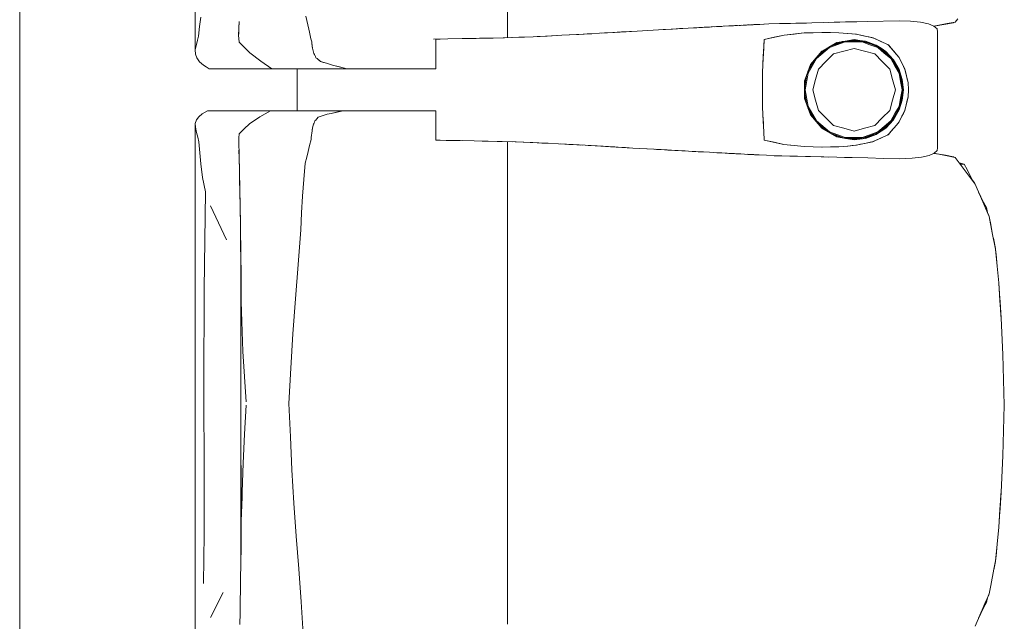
# Model space of a CAD drawing. Header units: millimetres. Extents: x -261 to 187, y -214 to 106.
# Tile 1047 of 1056: x -195.961 to -195.022, y 11.635 to 12.209. Entities that reach past the tile are written whole.
import ezdxf

# ---------------------------------------------------------------- set-up
doc = ezdxf.new("R2010")
doc.units = ezdxf.units.MM
doc.header["$LTSCALE"] = 0.005
doc.header["$MEASUREMENT"] = 0
doc.layers.add('IFC-Elemento de mobília-Contorno', color=9, linetype='Continuous', lineweight=5)
doc.layers.add('IFC-Laje-Contorno', color=9, linetype='Continuous', lineweight=5)

msp = doc.modelspace()

# ---------------------------------------------------------------- linework, layer by layer
at = {"layer": 'IFC-Elemento de mobília-Contorno', "lineweight": 5}
for p, q in [((-195.79342, 12.34766), (-195.79334, 12.18003)), ((-195.49556, 12.19164), (-195.49555, 12.23372)), ((-195.78918, 12.20208), (-195.78815, 12.21118)), ((-195.68781, 12.21204), (-195.68514, 12.19971)), ((-195.06835, 12.20649), (-195.06599, 12.20966)), ((-195.79021, 12.19298), (-195.78918, 12.20208)), ((-195.75192, 12.19397), (-195.75169, 12.20045)), ((-195.7519, 12.1952), (-195.75161, 12.2032)), ((-195.75169, 12.20045), (-195.75147, 12.20693)), ((-195.75161, 12.2032), (-195.75155, 12.2048)), ((-195.34481, 12.19941), (-195.32818, 12.20034)), ((-195.33816, 12.19978), (-195.32818, 12.20034)), ((-195.33816, 12.19978), (-195.3315, 12.20016)), ((-195.3315, 12.20016), (-195.32818, 12.20034)), ((-195.32818, 12.20034), (-195.3182, 12.2009)), ((-195.3182, 12.2009), (-195.31481, 12.20108)), ((-195.3159, 12.20102), (-195.31296, 12.20119)), ((-195.31481, 12.20108), (-195.31142, 12.20127)), ((-195.31296, 12.20119), (-195.30953, 12.20137)), ((-195.31296, 12.20119), (-195.31086, 12.2013)), ((-195.31142, 12.20127), (-195.29449, 12.20219)), ((-195.31142, 12.20127), (-195.30634, 12.20154)), ((-195.31142, 12.20127), (-195.30804, 12.20145)), ((-195.31142, 12.20127), (-195.31075, 12.2013)), ((-195.31089, 12.2013), (-195.31078, 12.2013)), ((-195.30804, 12.20145), (-195.30634, 12.20154)), ((-195.30804, 12.20145), (-195.30674, 12.20152)), ((-195.30674, 12.20152), (-195.30467, 12.20163)), ((-195.30634, 12.20154), (-195.29449, 12.20219)), ((-195.30634, 12.20154), (-195.30296, 12.20173)), ((-195.30467, 12.20163), (-195.30296, 12.20173)), ((-195.30465, 12.20163), (-195.30296, 12.20173)), ((-195.30307, 12.20172), (-195.30127, 12.20182)), ((-195.30127, 12.20182), (-195.29449, 12.20219)), ((-195.30052, 12.20186), (-195.30038, 12.20186)), ((-195.29788, 12.202), (-195.29449, 12.20219)), ((-195.29788, 12.202), (-195.29619, 12.20209)), ((-195.29619, 12.20209), (-195.2928, 12.20228)), ((-195.29449, 12.20219), (-195.2928, 12.20228)), ((-195.2928, 12.20228), (-195.29111, 12.20237)), ((-195.29111, 12.20237), (-195.28974, 12.20244)), ((-195.28974, 12.20244), (-195.28288, 12.20281)), ((-195.28837, 12.20251), (-195.28288, 12.20281)), ((-195.28837, 12.20251), (-195.28425, 12.20273)), ((-195.28425, 12.20273), (-195.28288, 12.20281)), ((-195.28393, 12.20275), (-195.2829, 12.20281)), ((-195.28288, 12.20281), (-195.27466, 12.20324)), ((-195.28288, 12.20281), (-195.28014, 12.20295)), ((-195.28288, 12.20281), (-195.28151, 12.20288)), ((-195.28151, 12.20288), (-195.28014, 12.20295)), ((-195.28134, 12.20289), (-195.27978, 12.20297)), ((-195.28014, 12.20295), (-195.27877, 12.20302)), ((-195.27978, 12.20297), (-195.27772, 12.20308)), ((-195.27978, 12.20297), (-195.27875, 12.20303)), ((-195.27877, 12.20302), (-195.27601, 12.20317)), ((-195.27877, 12.20302), (-195.2774, 12.2031)), ((-195.27875, 12.20303), (-195.27772, 12.20308)), ((-195.27772, 12.20308), (-195.27601, 12.20317)), ((-195.27772, 12.20308), (-195.27603, 12.20317)), ((-195.27772, 12.20308), (-195.27701, 12.20312)), ((-195.2774, 12.2031), (-195.27601, 12.20317)), ((-195.27466, 12.20324), (-195.26917, 12.20353)), ((-195.27466, 12.20324), (-195.27191, 12.20338)), ((-195.27466, 12.20324), (-195.27328, 12.20332)), ((-195.27328, 12.20332), (-195.27191, 12.20338)), ((-195.27054, 12.20346), (-195.26917, 12.20353)), ((-195.27054, 12.20346), (-195.26986, 12.2035)), ((-195.26986, 12.2035), (-195.26917, 12.20353)), ((-195.26917, 12.20353), (-195.26827, 12.20358)), ((-195.26827, 12.20358), (-195.26737, 12.20362)), ((-195.26737, 12.20362), (-195.26377, 12.20381)), ((-195.26647, 12.20367), (-195.26557, 12.20372)), ((-195.26557, 12.20372), (-195.26467, 12.20376)), ((-195.26377, 12.20381), (-195.26062, 12.20397)), ((-195.26377, 12.20381), (-195.26197, 12.2039)), ((-195.26377, 12.20381), (-195.26287, 12.20385)), ((-195.26287, 12.20385), (-195.26197, 12.2039)), ((-195.26242, 12.20388), (-195.26062, 12.20397)), ((-195.26242, 12.20388), (-195.26197, 12.2039)), ((-195.26197, 12.2039), (-195.26107, 12.20395)), ((-195.26062, 12.20397), (-195.25972, 12.20402)), ((-195.25972, 12.20402), (-195.25882, 12.20406)), ((-195.25927, 12.20404), (-195.25702, 12.20416)), ((-195.25927, 12.20404), (-195.25792, 12.20411)), ((-195.25882, 12.20406), (-195.25837, 12.20409)), ((-195.25837, 12.20409), (-195.25759, 12.20413)), ((-195.25792, 12.20411), (-195.25702, 12.20416)), ((-195.25766, 12.20412), (-195.25657, 12.20418)), ((-195.25657, 12.20418), (-195.25567, 12.20423)), ((-195.25576, 12.20422), (-195.24615, 12.20472)), ((-195.25567, 12.20423), (-195.25477, 12.20427)), ((-195.25477, 12.20427), (-195.24615, 12.20472)), ((-195.24615, 12.20472), (-195.23592, 12.20494)), ((-195.23592, 12.20494), (-195.2257, 12.20517)), ((-195.2257, 12.20517), (-195.21036, 12.20551)), ((-195.2257, 12.20517), (-195.22058, 12.20528)), ((-195.22058, 12.20528), (-195.21036, 12.20551)), ((-195.22058, 12.20528), (-195.21547, 12.2054)), ((-195.21036, 12.20551), (-195.20524, 12.20562)), ((-195.20524, 12.20562), (-195.19451, 12.20592)), ((-195.19451, 12.20592), (-195.17842, 12.20636)), ((-195.18915, 12.20607), (-195.17842, 12.20636)), ((-195.18915, 12.20607), (-195.18378, 12.20622)), ((-195.18378, 12.20622), (-195.17305, 12.20652)), ((-195.17305, 12.20652), (-195.16232, 12.20681)), ((-195.16232, 12.20681), (-195.1522, 12.20704)), ((-195.1522, 12.20704), (-195.12182, 12.20772)), ((-195.12182, 12.20772), (-195.11101, 12.20736)), ((-195.11101, 12.20736), (-195.10158, 12.20639)), ((-195.10158, 12.20639), (-195.09402, 12.20478)), ((-195.09402, 12.20478), (-195.08869, 12.20261)), ((-195.08869, 12.2026), (-195.08405, 12.20349)), ((-195.08869, 12.20261), (-195.08579, 12.20003)), ((-195.08861, 12.20253), (-195.06992, 12.20586)), ((-195.08861, 12.20253), (-195.08559, 12.20307)), ((-195.08579, 12.20003), (-195.0854, 12.19727)), ((-195.08559, 12.20307), (-195.07776, 12.20447)), ((-195.08405, 12.20349), (-195.0762, 12.20499)), ((-195.07776, 12.20447), (-195.06992, 12.20586)), ((-195.0762, 12.20499), (-195.06835, 12.20649)), ((-195.06992, 12.20586), (-195.06963, 12.20625)), ((-195.06992, 12.20586), (-195.06961, 12.20625)), ((-195.79125, 12.18905), (-195.79021, 12.19298)), ((-195.75192, 12.19397), (-195.75134, 12.18725)), ((-195.7519, 12.1952), (-195.75188, 12.19494)), ((-195.68514, 12.19971), (-195.68441, 12.19667)), ((-195.68441, 12.19667), (-195.68367, 12.19364)), ((-195.68367, 12.19364), (-195.68294, 12.19061)), ((-195.68294, 12.19061), (-195.68221, 12.18757)), ((-195.56619, 12.19023), (-195.53876, 12.19064)), ((-195.53876, 12.19064), (-195.52524, 12.19089)), ((-195.5321, 12.19076), (-195.52214, 12.19096)), ((-195.52524, 12.19089), (-195.51171, 12.19115)), ((-195.52214, 12.19096), (-195.50917, 12.19122)), ((-195.51171, 12.19115), (-195.49821, 12.19155)), ((-195.4997, 12.1915), (-195.49094, 12.19179)), ((-195.49903, 12.19152), (-195.49874, 12.19153)), ((-195.49874, 12.19153), (-195.49094, 12.19179)), ((-195.49821, 12.19155), (-195.48472, 12.19194)), ((-195.49094, 12.19179), (-195.4792, 12.19218)), ((-195.49094, 12.19179), (-195.48314, 12.19204)), ((-195.48472, 12.19194), (-195.47115, 12.19252)), ((-195.48314, 12.19204), (-195.47932, 12.19217)), ((-195.47115, 12.19252), (-195.45759, 12.1931)), ((-195.46716, 12.19269), (-195.45935, 12.19306)), ((-195.45935, 12.19306), (-195.44826, 12.19358)), ((-195.45759, 12.1931), (-195.44361, 12.19382)), ((-195.44361, 12.19382), (-195.42964, 12.19455)), ((-195.43611, 12.19421), (-195.42736, 12.1947)), ((-195.42964, 12.19455), (-195.42238, 12.19496)), ((-195.42736, 12.1947), (-195.41936, 12.19514)), ((-195.42238, 12.19496), (-195.41512, 12.19537)), ((-195.41936, 12.19514), (-195.41512, 12.19537)), ((-195.41512, 12.19537), (-195.40786, 12.19578)), ((-195.40786, 12.19578), (-195.4006, 12.19619)), ((-195.40786, 12.19578), (-195.40312, 12.19605)), ((-195.40546, 12.19592), (-195.37842, 12.19748)), ((-195.40312, 12.19605), (-195.39489, 12.19653)), ((-195.4006, 12.19619), (-195.39343, 12.19661)), ((-195.39489, 12.19653), (-195.38665, 12.19701)), ((-195.39343, 12.19661), (-195.37193, 12.19786)), ((-195.39343, 12.19661), (-195.38626, 12.19702)), ((-195.38665, 12.19701), (-195.37842, 12.19748)), ((-195.38626, 12.19702), (-195.37193, 12.19786)), ((-195.38626, 12.19702), (-195.37909, 12.19745)), ((-195.38189, 12.19728), (-195.37842, 12.19748)), ((-195.37909, 12.19745), (-195.37193, 12.19786)), ((-195.37193, 12.19786), (-195.35159, 12.19903)), ((-195.35159, 12.19903), (-195.34481, 12.19941)), ((-195.34688, 12.19929), (-195.34553, 12.19937)), ((-195.34553, 12.19937), (-195.33838, 12.19977)), ((-195.34481, 12.19941), (-195.33816, 12.19978)), ((-195.25054, 12.18994), (-195.23172, 12.19401)), ((-195.25054, 12.18994), (-195.24113, 12.19197)), ((-195.24113, 12.19197), (-195.23172, 12.19401)), ((-195.23172, 12.19401), (-195.21242, 12.19606)), ((-195.23172, 12.19401), (-195.22207, 12.19503)), ((-195.22207, 12.19503), (-195.21242, 12.19606)), ((-195.21242, 12.19606), (-195.19532, 12.19661)), ((-195.21242, 12.19606), (-195.20401, 12.19633)), ((-195.20401, 12.19633), (-195.19559, 12.1966)), ((-195.19564, 12.1966), (-195.18754, 12.19647)), ((-195.19559, 12.1966), (-195.19554, 12.1966)), ((-195.19532, 12.19661), (-195.1794, 12.19633)), ((-195.18754, 12.19647), (-195.17948, 12.19633)), ((-195.17948, 12.19633), (-195.17119, 12.1956)), ((-195.1794, 12.19633), (-195.17102, 12.19558)), ((-195.17119, 12.1956), (-195.1629, 12.19486)), ((-195.17102, 12.19558), (-195.16683, 12.1952)), ((-195.16683, 12.1952), (-195.16264, 12.19482)), ((-195.16345, 12.19491), (-195.16264, 12.19482)), ((-195.1629, 12.19486), (-195.14692, 12.19147)), ((-195.16264, 12.19482), (-195.15867, 12.19397)), ((-195.15867, 12.19397), (-195.15466, 12.19311)), ((-195.1547, 12.19312), (-195.15073, 12.19227)), ((-195.15073, 12.19227), (-195.14676, 12.19142)), ((-195.14722, 12.19153), (-195.14676, 12.19142)), ((-195.14692, 12.19147), (-195.1397, 12.18813)), ((-195.14676, 12.19142), (-195.14311, 12.18971)), ((-195.08542, 12.08668), (-195.0854, 12.19727)), ((-195.79334, 12.18003), (-195.79229, 12.18512)), ((-195.79229, 12.18512), (-195.79125, 12.18905)), ((-195.75134, 12.18725), (-195.7463, 12.18212)), ((-195.7463, 12.18212), (-195.74125, 12.17699)), ((-195.68221, 12.18757), (-195.68204, 12.18608)), ((-195.68204, 12.18608), (-195.68187, 12.18458)), ((-195.68204, 12.18608), (-195.68154, 12.1816)), ((-195.68187, 12.18458), (-195.6817, 12.18309)), ((-195.6817, 12.18309), (-195.68154, 12.1816)), ((-195.68154, 12.1816), (-195.6812, 12.18034)), ((-195.56375, 12.19003), (-195.56157, 12.19003)), ((-195.56375, 12.17523), (-195.56375, 12.19003)), ((-195.56157, 12.19003), (-195.55958, 12.19003)), ((-195.25193, 12.16595), (-195.25054, 12.18994)), ((-195.25193, 12.16595), (-195.251, 12.18194)), ((-195.25147, 12.17395), (-195.251, 12.18194)), ((-195.251, 12.18194), (-195.25054, 12.18994)), ((-195.20074, 12.17174), (-195.18842, 12.18204)), ((-195.19966, 12.17372), (-195.19046, 12.18141)), ((-195.19639, 12.17737), (-195.18792, 12.18314)), ((-195.19573, 12.17868), (-195.18849, 12.18281)), ((-195.18849, 12.18281), (-195.18125, 12.18695)), ((-195.18842, 12.18204), (-195.17334, 12.18751)), ((-195.18806, 12.18304), (-195.1745, 12.18796)), ((-195.18641, 12.184), (-195.17622, 12.18777)), ((-195.18125, 12.18695), (-195.17306, 12.18833)), ((-195.17622, 12.18777), (-195.16486, 12.18904)), ((-195.1747, 12.17865), (-195.16486, 12.18129)), ((-195.17334, 12.18751), (-195.15732, 12.18751)), ((-195.17306, 12.18833), (-195.16486, 12.18971)), ((-195.17123, 12.18833), (-195.15981, 12.18833)), ((-195.16486, 12.18971), (-195.15943, 12.18902)), ((-195.16486, 12.18904), (-195.15277, 12.18733)), ((-195.16486, 12.18129), (-195.15503, 12.17865)), ((-195.15943, 12.18902), (-195.154, 12.18834)), ((-195.15732, 12.18751), (-195.14978, 12.18477)), ((-195.15551, 12.18772), (-195.14951, 12.18554)), ((-195.154, 12.18834), (-195.14887, 12.18643)), ((-195.15277, 12.18733), (-195.14152, 12.18257)), ((-195.14978, 12.18477), (-195.14225, 12.18204)), ((-195.14951, 12.18554), (-195.14259, 12.18302)), ((-195.14887, 12.18643), (-195.14375, 12.18453)), ((-195.14375, 12.18453), (-195.1392, 12.18149)), ((-195.14311, 12.18971), (-195.13947, 12.188)), ((-195.14225, 12.18204), (-195.13608, 12.17688)), ((-195.14173, 12.18267), (-195.13557, 12.17751)), ((-195.14152, 12.18257), (-195.13187, 12.17508)), ((-195.1397, 12.18813), (-195.13248, 12.18478)), ((-195.13947, 12.188), (-195.13219, 12.18458)), ((-195.1392, 12.18149), (-195.13466, 12.17846)), ((-195.13283, 12.18495), (-195.13219, 12.18458)), ((-195.13248, 12.18478), (-195.12981, 12.18173)), ((-195.13219, 12.18458), (-195.1296, 12.18158)), ((-195.12981, 12.18173), (-195.12449, 12.17563)), ((-195.1296, 12.18158), (-195.12701, 12.17858)), ((-195.79334, 12.18003), (-195.79319, 12.17593)), ((-195.79319, 12.17593), (-195.79182, 12.17221)), ((-195.79182, 12.17221), (-195.78933, 12.16866)), ((-195.74125, 12.17699), (-195.73071, 12.16914)), ((-195.6812, 12.18034), (-195.68051, 12.17783)), ((-195.68051, 12.17783), (-195.68017, 12.17657)), ((-195.68017, 12.17657), (-195.67968, 12.17554)), ((-195.67968, 12.17554), (-195.6792, 12.17452)), ((-195.67968, 12.17554), (-195.67871, 12.17349)), ((-195.67871, 12.17349), (-195.67822, 12.17246)), ((-195.67822, 12.17246), (-195.67711, 12.17156)), ((-195.56375, 12.16198), (-195.56375, 12.17523)), ((-195.25193, 12.16595), (-195.25147, 12.17395)), ((-195.25147, 12.17395), (-195.25146, 12.17398)), ((-195.20647, 12.16595), (-195.19573, 12.17868)), ((-195.20401, 12.16885), (-195.19639, 12.17737)), ((-195.19174, 12.16882), (-195.18454, 12.17602)), ((-195.18454, 12.17602), (-195.1747, 12.17865)), ((-195.15503, 12.17865), (-195.14519, 12.17602)), ((-195.14519, 12.17602), (-195.13799, 12.16882)), ((-195.13608, 12.17688), (-195.12992, 12.17172)), ((-195.13557, 12.17751), (-195.13046, 12.17323)), ((-195.13466, 12.17846), (-195.12722, 12.17049)), ((-195.13187, 12.17508), (-195.12447, 12.16535)), ((-195.12701, 12.17858), (-195.12441, 12.17557)), ((-195.12449, 12.17563), (-195.12182, 12.17257)), ((-195.12441, 12.17557), (-195.12182, 12.17257)), ((-195.12182, 12.17257), (-195.12052, 12.16988)), ((-195.12182, 12.17257), (-195.11776, 12.1641)), ((-195.12182, 12.17257), (-195.12047, 12.16975)), ((-195.78933, 12.16866), (-195.78549, 12.16526)), ((-195.78549, 12.16526), (-195.78284, 12.16362)), ((-195.78284, 12.16362), (-195.78017, 12.16198)), ((-195.73071, 12.16914), (-195.7202, 12.16198)), ((-195.67711, 12.17156), (-195.676, 12.17067)), ((-195.676, 12.17067), (-195.6749, 12.16977)), ((-195.676, 12.17067), (-195.67379, 12.16887)), ((-195.6749, 12.16977), (-195.67379, 12.16887)), ((-195.67379, 12.16887), (-195.67094, 12.16799)), ((-195.67379, 12.16887), (-195.66809, 12.16711)), ((-195.67094, 12.16799), (-195.66809, 12.16711)), ((-195.66809, 12.16711), (-195.66524, 12.16623)), ((-195.66524, 12.16623), (-195.66239, 12.16535)), ((-195.66239, 12.16535), (-195.65225, 12.16282)), ((-195.66239, 12.16535), (-195.65563, 12.16367)), ((-195.65563, 12.16367), (-195.65225, 12.16282)), ((-195.65225, 12.16282), (-195.64887, 12.16198)), ((-195.25239, 12.15796), (-195.25193, 12.16595)), ((-195.20934, 12.15811), (-195.20647, 12.16595)), ((-195.20892, 12.15926), (-195.20218, 12.1709)), ((-195.2088, 12.1578), (-195.20074, 12.17174)), ((-195.20855, 12.16027), (-195.20398, 12.16891)), ((-195.19894, 12.16162), (-195.19174, 12.16882)), ((-195.13799, 12.16882), (-195.13079, 12.16162)), ((-195.12992, 12.17172), (-195.1259, 12.16476)), ((-195.12795, 12.16992), (-195.1252, 12.16517)), ((-195.12722, 12.17049), (-195.12182, 12.1611)), ((-195.1259, 12.16476), (-195.12187, 12.1578)), ((-195.1252, 12.16517), (-195.12243, 12.16039)), ((-195.12447, 12.16535), (-195.11983, 12.15406)), ((-195.12052, 12.16988), (-195.11921, 12.16719)), ((-195.12047, 12.16975), (-195.11912, 12.16692)), ((-195.12047, 12.16975), (-195.11776, 12.1641)), ((-195.11921, 12.16719), (-195.11791, 12.1645)), ((-195.11912, 12.16692), (-195.11776, 12.1641)), ((-195.11791, 12.1645), (-195.11661, 12.16181)), ((-195.11776, 12.1641), (-195.11641, 12.16127)), ((-195.78017, 12.16198), (-195.7202, 12.16198)), ((-195.7202, 12.16198), (-195.67893, 12.16198)), ((-195.69598, 12.12191), (-195.69598, 12.16198)), ((-195.67893, 12.16198), (-195.64887, 12.16198)), ((-195.64887, 12.16198), (-195.64689, 12.16198)), ((-195.64689, 12.16198), (-195.64494, 12.16198)), ((-195.64494, 12.16198), (-195.643, 12.16198)), ((-195.643, 12.16198), (-195.64108, 12.16198)), ((-195.64108, 12.16198), (-195.63917, 12.16198)), ((-195.63917, 12.16198), (-195.63725, 12.16198)), ((-195.63725, 12.16198), (-195.63531, 12.16198)), ((-195.63531, 12.16198), (-195.63336, 12.16198)), ((-195.63336, 12.16198), (-195.63138, 12.16198)), ((-195.63138, 12.16198), (-195.62937, 12.16198)), ((-195.62937, 12.16198), (-195.62732, 12.16198)), ((-195.62732, 12.16198), (-195.62521, 12.16198)), ((-195.62521, 12.16198), (-195.62305, 12.16198)), ((-195.62305, 12.16198), (-195.62087, 12.16198)), ((-195.62087, 12.16198), (-195.61867, 12.16198)), ((-195.61867, 12.16198), (-195.61649, 12.16198)), ((-195.61649, 12.16198), (-195.61433, 12.16198)), ((-195.61433, 12.16198), (-195.61223, 12.16198)), ((-195.61223, 12.16198), (-195.6102, 12.16198)), ((-195.6102, 12.16198), (-195.60825, 12.16198)), ((-195.60825, 12.16198), (-195.60642, 12.16198)), ((-195.60642, 12.16198), (-195.60469, 12.16198)), ((-195.60469, 12.16198), (-195.60303, 12.16198)), ((-195.60303, 12.16198), (-195.60141, 12.16198)), ((-195.60141, 12.16198), (-195.59979, 12.16198)), ((-195.59979, 12.16198), (-195.59814, 12.16198)), ((-195.59814, 12.16198), (-195.59642, 12.16198)), ((-195.59642, 12.16198), (-195.59461, 12.16198)), ((-195.59461, 12.16198), (-195.59266, 12.16198)), ((-195.59266, 12.16198), (-195.59059, 12.16198)), ((-195.59059, 12.16198), (-195.5884, 12.16198)), ((-195.5884, 12.16198), (-195.58612, 12.16198)), ((-195.58612, 12.16198), (-195.58374, 12.16198)), ((-195.58374, 12.16198), (-195.58129, 12.16198)), ((-195.58129, 12.16198), (-195.57878, 12.16198)), ((-195.57878, 12.16198), (-195.57622, 12.16198)), ((-195.57622, 12.16198), (-195.57364, 12.16198)), ((-195.57364, 12.16198), (-195.57106, 12.16198)), ((-195.57106, 12.16198), (-195.56853, 12.16198)), ((-195.56853, 12.16198), (-195.56608, 12.16198)), ((-195.56608, 12.16198), (-195.56375, 12.16198)), ((-195.25239, 12.14194), (-195.25239, 12.15796)), ((-195.2122, 12.15028), (-195.20934, 12.15811)), ((-195.2121, 12.14388), (-195.20983, 12.15677)), ((-195.2121, 12.14766), (-195.20988, 12.15662)), ((-195.21161, 12.14194), (-195.2088, 12.1578)), ((-195.20158, 12.15178), (-195.19894, 12.16162)), ((-195.13079, 12.16162), (-195.12815, 12.15178)), ((-195.12187, 12.1578), (-195.12047, 12.14987)), ((-195.12182, 12.1611), (-195.11889, 12.15173)), ((-195.12081, 12.15645), (-195.11967, 12.15002)), ((-195.11983, 12.15406), (-195.11824, 12.14194)), ((-195.11661, 12.16181), (-195.11502, 12.15532)), ((-195.11641, 12.16127), (-195.11492, 12.15506)), ((-195.11519, 12.15603), (-195.11492, 12.15506)), ((-195.11502, 12.15532), (-195.11423, 12.15208)), ((-195.115, 12.15531), (-195.1145, 12.15323)), ((-195.11492, 12.15506), (-195.11344, 12.14883)), ((-195.1145, 12.15323), (-195.11344, 12.14883)), ((-195.2122, 12.15028), (-195.2122, 12.1336)), ((-195.2121, 12.13623), (-195.2121, 12.14766)), ((-195.20421, 12.14194), (-195.20158, 12.15178)), ((-195.12815, 12.15178), (-195.12552, 12.14194)), ((-195.12047, 12.14987), (-195.11907, 12.14194)), ((-195.11967, 12.15002), (-195.11825, 12.14194)), ((-195.11889, 12.15173), (-195.11789, 12.14193)), ((-195.11423, 12.15208), (-195.11344, 12.14883)), ((-195.11344, 12.14883), (-195.11286, 12.14193)), ((-195.25239, 12.12593), (-195.25239, 12.14194)), ((-195.2121, 12.14001), (-195.20982, 12.12711)), ((-195.2121, 12.13623), (-195.20988, 12.12725)), ((-195.21161, 12.14194), (-195.2088, 12.12608)), ((-195.20421, 12.14194), (-195.20158, 12.13211)), ((-195.12815, 12.13211), (-195.12552, 12.14194)), ((-195.12081, 12.12743), (-195.1193, 12.13597)), ((-195.12047, 12.13401), (-195.11907, 12.14194)), ((-195.11983, 12.12983), (-195.11824, 12.14194)), ((-195.1193, 12.13597), (-195.11825, 12.14194)), ((-195.11889, 12.13214), (-195.11789, 12.14193)), ((-195.11502, 12.12857), (-195.11344, 12.13506)), ((-195.11492, 12.12883), (-195.11344, 12.13506)), ((-195.1145, 12.13065), (-195.11344, 12.13506)), ((-195.11423, 12.13181), (-195.11344, 12.13506)), ((-195.11344, 12.13506), (-195.11286, 12.14193)), ((-195.25239, 12.12593), (-195.25193, 12.11793)), ((-195.2122, 12.1336), (-195.20647, 12.11793)), ((-195.2088, 12.12608), (-195.20074, 12.11215)), ((-195.20158, 12.13211), (-195.19894, 12.12227)), ((-195.13079, 12.12227), (-195.12815, 12.13211)), ((-195.1259, 12.11913), (-195.12187, 12.12608)), ((-195.12447, 12.11853), (-195.11983, 12.12983)), ((-195.12187, 12.12608), (-195.12047, 12.13401)), ((-195.12182, 12.12279), (-195.11889, 12.13214)), ((-195.11661, 12.12208), (-195.11502, 12.12857)), ((-195.11641, 12.12261), (-195.11492, 12.12883)), ((-195.11519, 12.12785), (-195.11492, 12.12883)), ((-195.11502, 12.12857), (-195.11423, 12.13181)), ((-195.11499, 12.1286), (-195.1145, 12.13065)), ((-195.79218, 12.11321), (-195.79, 12.11625)), ((-195.79, 12.11625), (-195.7866, 12.11912)), ((-195.7866, 12.11912), (-195.78173, 12.12191)), ((-195.78173, 12.12191), (-195.72148, 12.12191)), ((-195.74174, 12.1093), (-195.73159, 12.11597)), ((-195.73159, 12.11597), (-195.72148, 12.12191)), ((-195.72148, 12.12191), (-195.65233, 12.12191)), ((-195.70623, 12.12191), (-195.69598, 12.12191)), ((-195.67763, 12.11396), (-195.67614, 12.11573)), ((-195.67614, 12.11573), (-195.66956, 12.11787)), ((-195.66956, 12.11787), (-195.66736, 12.11857)), ((-195.66736, 12.11857), (-195.6636, 12.11941)), ((-195.6636, 12.11941), (-195.65233, 12.12191)), ((-195.6636, 12.11941), (-195.65609, 12.12107)), ((-195.65609, 12.12107), (-195.65233, 12.12191)), ((-195.65402, 12.12191), (-195.65101, 12.12191)), ((-195.65233, 12.12191), (-195.65035, 12.12191)), ((-195.65101, 12.12191), (-195.6482, 12.12191)), ((-195.65035, 12.12191), (-195.64838, 12.12191)), ((-195.64838, 12.12191), (-195.64642, 12.12191)), ((-195.64642, 12.12191), (-195.64448, 12.12191)), ((-195.64448, 12.12191), (-195.64257, 12.12191)), ((-195.64257, 12.12191), (-195.64066, 12.12191)), ((-195.64066, 12.12191), (-195.63876, 12.12191)), ((-195.63876, 12.12191), (-195.63685, 12.12191)), ((-195.63685, 12.12191), (-195.63493, 12.12191)), ((-195.63493, 12.12191), (-195.63299, 12.12191)), ((-195.63299, 12.12191), (-195.63102, 12.12191)), ((-195.63102, 12.12191), (-195.62902, 12.12191)), ((-195.62902, 12.12191), (-195.62697, 12.12191)), ((-195.62697, 12.12191), (-195.62487, 12.12191)), ((-195.62487, 12.12191), (-195.62272, 12.12191)), ((-195.62272, 12.12191), (-195.62055, 12.12191)), ((-195.62055, 12.12191), (-195.61837, 12.12191)), ((-195.61837, 12.12191), (-195.6162, 12.12191)), ((-195.6162, 12.12191), (-195.61407, 12.12191)), ((-195.61407, 12.12191), (-195.61199, 12.12191)), ((-195.61199, 12.12191), (-195.60998, 12.12191)), ((-195.60998, 12.12191), (-195.60806, 12.12191)), ((-195.60806, 12.12191), (-195.60626, 12.12191)), ((-195.60626, 12.12191), (-195.60455, 12.12191)), ((-195.60455, 12.12191), (-195.6029, 12.12191)), ((-195.6029, 12.12191), (-195.60129, 12.12191)), ((-195.60129, 12.12191), (-195.59968, 12.12191)), ((-195.59968, 12.12191), (-195.59804, 12.12191)), ((-195.59804, 12.12191), (-195.59633, 12.12191)), ((-195.59633, 12.12191), (-195.59452, 12.12191)), ((-195.59452, 12.12191), (-195.59259, 12.12191)), ((-195.59259, 12.12191), (-195.59053, 12.12191)), ((-195.59053, 12.12191), (-195.58836, 12.12191)), ((-195.58836, 12.12191), (-195.58608, 12.12191)), ((-195.58608, 12.12191), (-195.58372, 12.12191)), ((-195.58372, 12.12191), (-195.58129, 12.12191)), ((-195.58129, 12.12191), (-195.5788, 12.12191)), ((-195.5788, 12.12191), (-195.57626, 12.12191)), ((-195.57626, 12.12191), (-195.5737, 12.12191)), ((-195.5737, 12.12191), (-195.57114, 12.12191)), ((-195.57114, 12.12191), (-195.56862, 12.12191)), ((-195.56862, 12.12191), (-195.56618, 12.12191)), ((-195.56618, 12.12191), (-195.56386, 12.12191)), ((-195.56386, 12.10865), (-195.56386, 12.12191)), ((-195.25193, 12.11793), (-195.251, 12.10194)), ((-195.25193, 12.11793), (-195.25146, 12.10976)), ((-195.20892, 12.12464), (-195.20217, 12.11298)), ((-195.20855, 12.12361), (-195.20401, 12.11503)), ((-195.20647, 12.11793), (-195.20109, 12.11156)), ((-195.19894, 12.12227), (-195.19174, 12.11507)), ((-195.13799, 12.11507), (-195.13079, 12.12227)), ((-195.13187, 12.10881), (-195.12447, 12.11853)), ((-195.12992, 12.11217), (-195.1259, 12.11913)), ((-195.12795, 12.11396), (-195.1252, 12.11872)), ((-195.12722, 12.11339), (-195.12182, 12.12279)), ((-195.1252, 12.11872), (-195.12243, 12.12351)), ((-195.12052, 12.11401), (-195.11921, 12.1167)), ((-195.12047, 12.11414), (-195.11776, 12.11979)), ((-195.12047, 12.11414), (-195.11912, 12.11696)), ((-195.11921, 12.1167), (-195.11791, 12.11939)), ((-195.11912, 12.11696), (-195.11776, 12.11979)), ((-195.11791, 12.11939), (-195.11661, 12.12208)), ((-195.11776, 12.11979), (-195.11641, 12.12261)), ((-195.79343, 11.95645), (-195.79333, 12.10989)), ((-195.79333, 12.10989), (-195.79218, 12.11321)), ((-195.79333, 12.10989), (-195.79325, 12.10619)), ((-195.79325, 12.10619), (-195.79204, 12.10133)), ((-195.74654, 12.10468), (-195.74174, 12.1093)), ((-195.68141, 12.10545), (-195.68086, 12.1081)), ((-195.68141, 12.10545), (-195.68114, 12.10677)), ((-195.68114, 12.10677), (-195.68086, 12.1081)), ((-195.68086, 12.1081), (-195.68043, 12.10912)), ((-195.68043, 12.10912), (-195.67956, 12.11117)), ((-195.68043, 12.10912), (-195.68, 12.11015)), ((-195.67956, 12.11117), (-195.67913, 12.11219)), ((-195.67913, 12.11219), (-195.67838, 12.11308)), ((-195.67838, 12.11308), (-195.67763, 12.11396)), ((-195.67763, 12.11396), (-195.67688, 12.11485)), ((-195.56386, 12.09385), (-195.56386, 12.10865)), ((-195.25147, 12.10993), (-195.25146, 12.10976)), ((-195.20401, 12.11503), (-195.19639, 12.10652)), ((-195.20109, 12.11156), (-195.19571, 12.10519)), ((-195.20074, 12.11215), (-195.18842, 12.10184)), ((-195.19966, 12.11017), (-195.19049, 12.10249)), ((-195.19639, 12.10652), (-195.18789, 12.10072)), ((-195.19174, 12.11507), (-195.18454, 12.10787)), ((-195.18454, 12.10787), (-195.1747, 12.10523)), ((-195.15503, 12.10523), (-195.14519, 12.10787)), ((-195.14519, 12.10787), (-195.13799, 12.11507)), ((-195.14225, 12.10185), (-195.13608, 12.10701)), ((-195.14172, 12.10123), (-195.13557, 12.10638)), ((-195.14152, 12.10131), (-195.13187, 12.10881)), ((-195.13608, 12.10701), (-195.12992, 12.11217)), ((-195.13557, 12.10638), (-195.13046, 12.11065)), ((-195.13466, 12.10542), (-195.12722, 12.11339)), ((-195.12981, 12.10216), (-195.12449, 12.10826)), ((-195.1296, 12.10231), (-195.12441, 12.10831)), ((-195.12701, 12.10531), (-195.12441, 12.10831)), ((-195.12449, 12.10826), (-195.12182, 12.11131)), ((-195.12441, 12.10831), (-195.12182, 12.11131)), ((-195.12182, 12.11131), (-195.12047, 12.11414)), ((-195.12182, 12.11131), (-195.12052, 12.11401)), ((-195.79204, 12.10133), (-195.79098, 12.09676)), ((-195.79098, 12.09676), (-195.78991, 12.09218)), ((-195.75163, 12.09614), (-195.75134, 12.10005)), ((-195.75163, 12.09606), (-195.75134, 12.10005)), ((-195.75134, 12.10005), (-195.74654, 12.10468)), ((-195.68263, 12.09649), (-195.6824, 12.09859)), ((-195.6824, 12.09859), (-195.68218, 12.10069)), ((-195.68218, 12.10069), (-195.68196, 12.10279)), ((-195.68196, 12.10279), (-195.68141, 12.10545)), ((-195.68196, 12.10279), (-195.68169, 12.10412)), ((-195.68169, 12.10412), (-195.68141, 12.10545)), ((-195.251, 12.10194), (-195.25054, 12.09395)), ((-195.19571, 12.10519), (-195.18125, 12.09694)), ((-195.18842, 12.10184), (-195.17334, 12.09637)), ((-195.18813, 12.10086), (-195.1745, 12.09592)), ((-195.18642, 12.09989), (-195.17622, 12.09611)), ((-195.18125, 12.09694), (-195.17303, 12.09556)), ((-195.1747, 12.10523), (-195.16486, 12.10259)), ((-195.16486, 12.10259), (-195.15503, 12.10523)), ((-195.15732, 12.09637), (-195.14978, 12.09911)), ((-195.15551, 12.09616), (-195.14951, 12.09835)), ((-195.154, 12.09555), (-195.14887, 12.09746)), ((-195.15277, 12.09655), (-195.14152, 12.10131)), ((-195.14978, 12.09911), (-195.14225, 12.10185)), ((-195.14951, 12.09835), (-195.14265, 12.10084)), ((-195.14887, 12.09746), (-195.14375, 12.09936)), ((-195.14375, 12.09936), (-195.1392, 12.10239)), ((-195.1397, 12.09576), (-195.13248, 12.0991)), ((-195.13947, 12.09589), (-195.13219, 12.09931)), ((-195.1392, 12.10239), (-195.13466, 12.10542)), ((-195.13283, 12.09894), (-195.13241, 12.09918)), ((-195.13248, 12.0991), (-195.12981, 12.10216)), ((-195.13219, 12.09931), (-195.1296, 12.10231)), ((-195.1296, 12.10231), (-195.12701, 12.10531)), ((-195.78991, 12.09218), (-195.78903, 12.08171)), ((-195.75191, 12.09223), (-195.75163, 12.09614)), ((-195.75191, 12.09207), (-195.75163, 12.09606)), ((-195.75191, 12.09207), (-195.75156, 12.08002)), ((-195.68562, 12.0832), (-195.68424, 12.08879)), ((-195.68424, 12.08879), (-195.68285, 12.09438)), ((-195.68285, 12.09438), (-195.68263, 12.09649)), ((-195.56386, 12.09385), (-195.56167, 12.09385)), ((-195.56386, 12.0938), (-195.55407, 12.09365)), ((-195.56167, 12.09385), (-195.55968, 12.09385)), ((-195.55407, 12.09365), (-195.54049, 12.09345)), ((-195.54049, 12.09345), (-195.52716, 12.0932)), ((-195.53867, 12.0934), (-195.52716, 12.0932)), ((-195.52716, 12.0932), (-195.51384, 12.09295)), ((-195.51968, 12.09306), (-195.50543, 12.09269)), ((-195.51384, 12.09295), (-195.50056, 12.09258)), ((-195.50543, 12.09269), (-195.49058, 12.09229)), ((-195.50056, 12.09258), (-195.48729, 12.0922)), ((-195.49556, 12.09244), (-195.49555, 12.05959)), ((-195.48816, 12.09222), (-195.47138, 12.09151)), ((-195.48816, 12.09222), (-195.46576, 12.09127)), ((-195.48729, 12.0922), (-195.47388, 12.09164)), ((-195.47388, 12.09164), (-195.46048, 12.09108)), ((-195.47138, 12.09151), (-195.46283, 12.09114)), ((-195.46283, 12.09114), (-195.45658, 12.09088)), ((-195.46048, 12.09108), (-195.4467, 12.09037)), ((-195.4467, 12.09037), (-195.43291, 12.08966)), ((-195.4446, 12.09026), (-195.43694, 12.08985)), ((-195.4446, 12.09026), (-195.42828, 12.08939)), ((-195.43981, 12.09002), (-195.43291, 12.08966)), ((-195.43694, 12.08985), (-195.42828, 12.08939)), ((-195.43291, 12.08966), (-195.42578, 12.08926)), ((-195.43291, 12.08966), (-195.40436, 12.08805)), ((-195.42828, 12.08939), (-195.42354, 12.08913)), ((-195.41864, 12.08886), (-195.40436, 12.08805)), ((-195.41864, 12.08886), (-195.4115, 12.08846)), ((-195.41177, 12.08847), (-195.41079, 12.08841)), ((-195.4115, 12.08846), (-195.40436, 12.08805)), ((-195.41079, 12.08841), (-195.40196, 12.08791)), ((-195.41079, 12.08841), (-195.39313, 12.0874)), ((-195.40436, 12.08805), (-195.39724, 12.08764)), ((-195.40196, 12.08791), (-195.39313, 12.0874)), ((-195.39724, 12.08764), (-195.39013, 12.08723)), ((-195.39724, 12.08764), (-195.37589, 12.0864)), ((-195.39313, 12.0874), (-195.38979, 12.08721)), ((-195.25054, 12.09395), (-195.23177, 12.08989)), ((-195.25054, 12.09395), (-195.24115, 12.09192)), ((-195.24115, 12.09192), (-195.23177, 12.08989)), ((-195.23177, 12.08989), (-195.21242, 12.08783)), ((-195.23177, 12.08989), (-195.2221, 12.08886)), ((-195.2221, 12.08886), (-195.21242, 12.08783)), ((-195.21242, 12.08783), (-195.19532, 12.08728)), ((-195.21242, 12.08783), (-195.19552, 12.08728)), ((-195.19564, 12.08728), (-195.18754, 12.08742)), ((-195.19559, 12.08728), (-195.19554, 12.08728)), ((-195.19532, 12.08728), (-195.1794, 12.08755)), ((-195.18754, 12.08742), (-195.17948, 12.08755)), ((-195.17948, 12.08755), (-195.17119, 12.08829)), ((-195.1794, 12.08755), (-195.17102, 12.08831)), ((-195.17622, 12.09611), (-195.16486, 12.09484)), ((-195.17334, 12.09637), (-195.15732, 12.09637)), ((-195.17306, 12.09556), (-195.16486, 12.09418)), ((-195.17124, 12.09556), (-195.1598, 12.09556)), ((-195.17119, 12.08829), (-195.1629, 12.08903)), ((-195.17102, 12.08831), (-195.16683, 12.08869)), ((-195.16683, 12.08869), (-195.16264, 12.08907)), ((-195.16486, 12.09484), (-195.15277, 12.09655)), ((-195.16486, 12.09418), (-195.15943, 12.09486)), ((-195.16322, 12.089), (-195.16284, 12.08904)), ((-195.1629, 12.08903), (-195.14692, 12.09242)), ((-195.16264, 12.08907), (-195.15867, 12.08992)), ((-195.15943, 12.09486), (-195.154, 12.09555)), ((-195.15867, 12.08992), (-195.15466, 12.09077)), ((-195.1547, 12.09077), (-195.15073, 12.09162)), ((-195.15073, 12.09162), (-195.14676, 12.09247)), ((-195.14721, 12.09236), (-195.14676, 12.09247)), ((-195.14692, 12.09242), (-195.1397, 12.09576)), ((-195.14676, 12.09247), (-195.14311, 12.09418)), ((-195.14311, 12.09418), (-195.13947, 12.09589)), ((-195.78903, 12.08171), (-195.78815, 12.07124)), ((-195.75169, 12.08443), (-195.75146, 12.07663)), ((-195.75155, 12.07978), (-195.75144, 12.076)), ((-195.68701, 12.07761), (-195.68562, 12.0832)), ((-195.39013, 12.08723), (-195.38301, 12.08681)), ((-195.39013, 12.08723), (-195.37589, 12.0864)), ((-195.38301, 12.08681), (-195.37589, 12.0864)), ((-195.37589, 12.0864), (-195.35573, 12.08524)), ((-195.37589, 12.0864), (-195.36245, 12.08563)), ((-195.36245, 12.08563), (-195.35573, 12.08524)), ((-195.35592, 12.08525), (-195.35328, 12.0851)), ((-195.35573, 12.08524), (-195.349, 12.08486)), ((-195.35573, 12.08524), (-195.35328, 12.0851)), ((-195.35443, 12.08517), (-195.35328, 12.0851)), ((-195.35328, 12.0851), (-195.34885, 12.08485)), ((-195.349, 12.08486), (-195.34573, 12.08468)), ((-195.34885, 12.08485), (-195.34467, 12.08462)), ((-195.34885, 12.08485), (-195.34463, 12.08461)), ((-195.34885, 12.08485), (-195.34324, 12.08453)), ((-195.34573, 12.08468), (-195.34245, 12.08449)), ((-195.34245, 12.08449), (-195.33262, 12.08394)), ((-195.34245, 12.08449), (-195.33918, 12.08431)), ((-195.34245, 12.08449), (-195.3359, 12.08412)), ((-195.33918, 12.08431), (-195.33262, 12.08394)), ((-195.3359, 12.08412), (-195.33262, 12.08394)), ((-195.33262, 12.08394), (-195.3228, 12.08339)), ((-195.32935, 12.08376), (-195.32607, 12.08357)), ((-195.32607, 12.08357), (-195.3228, 12.08339)), ((-195.3228, 12.08339), (-195.31944, 12.0832)), ((-195.3228, 12.08339), (-195.30267, 12.08229)), ((-195.31944, 12.0832), (-195.31609, 12.08302)), ((-195.31764, 12.08311), (-195.31572, 12.083)), ((-195.31705, 12.08307), (-195.31572, 12.083)), ((-195.31609, 12.08302), (-195.31273, 12.08284)), ((-195.31572, 12.083), (-195.31351, 12.08288)), ((-195.31351, 12.08288), (-195.31128, 12.08276)), ((-195.31273, 12.08284), (-195.30938, 12.08266)), ((-195.31273, 12.08284), (-195.30267, 12.08229)), ((-195.31128, 12.08276), (-195.30904, 12.08264)), ((-195.30938, 12.08266), (-195.30267, 12.08229)), ((-195.30904, 12.08264), (-195.30853, 12.08261)), ((-195.30267, 12.08229), (-195.29596, 12.08192)), ((-195.29596, 12.08192), (-195.29266, 12.08175)), ((-195.29266, 12.08175), (-195.29101, 12.08166)), ((-195.29101, 12.08166), (-195.28771, 12.08149)), ((-195.28771, 12.08149), (-195.28606, 12.0814)), ((-195.28606, 12.0814), (-195.28276, 12.08122)), ((-195.28606, 12.0814), (-195.28441, 12.08131)), ((-195.28441, 12.08131), (-195.28276, 12.08122)), ((-195.28276, 12.08122), (-195.28111, 12.08114)), ((-195.28276, 12.08122), (-195.2822, 12.08119)), ((-195.28276, 12.08122), (-195.27286, 12.0807)), ((-195.28221, 12.08119), (-195.28108, 12.08113)), ((-195.2822, 12.08119), (-195.27996, 12.08108)), ((-195.28202, 12.08118), (-195.28108, 12.08113)), ((-195.28111, 12.08114), (-195.27946, 12.08105)), ((-195.27996, 12.08108), (-195.27884, 12.08101)), ((-195.27946, 12.08105), (-195.27781, 12.08096)), ((-195.27884, 12.08101), (-195.27773, 12.08095)), ((-195.27781, 12.08096), (-195.27616, 12.08088)), ((-195.27773, 12.08095), (-195.27651, 12.08089)), ((-195.27651, 12.08089), (-195.27602, 12.08087)), ((-195.27616, 12.08088), (-195.27452, 12.08079)), ((-195.27616, 12.08088), (-195.27286, 12.0807)), ((-195.27452, 12.08079), (-195.27286, 12.0807)), ((-195.27286, 12.0807), (-195.26957, 12.08052)), ((-195.26957, 12.08052), (-195.25847, 12.07996)), ((-195.26679, 12.08038), (-195.2661, 12.08035)), ((-195.26679, 12.08038), (-195.26471, 12.08028)), ((-195.2661, 12.08035), (-195.26471, 12.08028)), ((-195.2654, 12.08031), (-195.26471, 12.08028)), ((-195.2654, 12.08031), (-195.26398, 12.08023)), ((-195.26471, 12.08028), (-195.26333, 12.08021)), ((-195.26405, 12.08024), (-195.26333, 12.08021)), ((-195.26333, 12.08021), (-195.26124, 12.0801)), ((-195.26333, 12.08021), (-195.26263, 12.08017)), ((-195.26263, 12.08017), (-195.26194, 12.08014)), ((-195.26194, 12.08014), (-195.26055, 12.08006)), ((-195.26124, 12.0801), (-195.25847, 12.07996)), ((-195.26124, 12.0801), (-195.26055, 12.08006)), ((-195.26124, 12.0801), (-195.25986, 12.08003)), ((-195.25986, 12.08003), (-195.25847, 12.07996)), ((-195.25847, 12.07996), (-195.25539, 12.0798)), ((-195.25539, 12.0798), (-195.2483, 12.07944)), ((-195.2483, 12.07944), (-195.24121, 12.07908)), ((-195.24121, 12.07908), (-195.23375, 12.07889)), ((-195.23375, 12.07889), (-195.22628, 12.07871)), ((-195.22628, 12.07871), (-195.21882, 12.07853)), ((-195.21882, 12.07853), (-195.1815, 12.07763)), ((-195.21882, 12.07853), (-195.19643, 12.07799)), ((-195.21882, 12.07853), (-195.21136, 12.07835)), ((-195.21136, 12.07835), (-195.19643, 12.07799)), ((-195.19643, 12.07799), (-195.1815, 12.07763)), ((-195.19643, 12.07799), (-195.18897, 12.07781)), ((-195.10059, 12.07766), (-195.09343, 12.07929)), ((-195.09343, 12.07929), (-195.08841, 12.08145)), ((-195.08875, 12.0813), (-195.08405, 12.0804)), ((-195.08862, 12.08136), (-195.08852, 12.08134)), ((-195.08862, 12.08136), (-195.08559, 12.08082)), ((-195.08852, 12.08134), (-195.08571, 12.08399)), ((-195.08571, 12.08399), (-195.08542, 12.08668)), ((-195.08559, 12.08082), (-195.07776, 12.07942)), ((-195.08405, 12.0804), (-195.0762, 12.0789)), ((-195.07776, 12.07942), (-195.06992, 12.07802)), ((-195.0762, 12.0789), (-195.06835, 12.0774)), ((-195.06992, 12.07802), (-195.06963, 12.07764)), ((-195.06992, 12.07802), (-195.06962, 12.07764)), ((-195.06992, 12.07802), (-195.06962, 12.07764)), ((-195.78815, 12.07124), (-195.78647, 12.05816)), ((-195.75146, 12.07663), (-195.75122, 12.06644)), ((-195.75144, 12.076), (-195.75119, 12.0652)), ((-195.68978, 12.05628), (-195.6884, 12.07202)), ((-195.6884, 12.07202), (-195.68701, 12.07761)), ((-195.1815, 12.07763), (-195.17404, 12.07744)), ((-195.17404, 12.07744), (-195.16658, 12.07726)), ((-195.17404, 12.07744), (-195.15166, 12.0769)), ((-195.16658, 12.07726), (-195.15166, 12.0769)), ((-195.15166, 12.0769), (-195.13674, 12.07653)), ((-195.13674, 12.07653), (-195.12182, 12.07617)), ((-195.12182, 12.07617), (-195.1155, 12.0763)), ((-195.1155, 12.0763), (-195.10959, 12.07662)), ((-195.10959, 12.07662), (-195.10059, 12.07766)), ((-195.06835, 12.0774), (-195.06362, 12.07106)), ((-195.06458, 12.07236), (-195.05981, 12.07101)), ((-195.06362, 12.07106), (-195.05981, 12.07101)), ((-195.06362, 12.07106), (-195.05888, 12.06472)), ((-195.05981, 12.07101), (-195.05717, 12.06583)), ((-195.75122, 12.06644), (-195.75097, 12.05625)), ((-195.49555, 12.02345), (-195.49555, 12.05959)), ((-195.05888, 12.06472), (-195.05414, 12.05839)), ((-195.05717, 12.06583), (-195.0519, 12.05547)), ((-195.78647, 12.05816), (-195.78368, 12.04451)), ((-195.75097, 12.05625), (-195.7506, 12.03311)), ((-195.75096, 12.05529), (-195.75093, 12.05439)), ((-195.75093, 12.05439), (-195.75067, 12.03753)), ((-195.69117, 12.04053), (-195.68978, 12.05628)), ((-195.05414, 12.05839), (-195.0494, 12.05205)), ((-195.05205, 12.05576), (-195.05, 12.05321)), ((-195.0519, 12.05547), (-195.05178, 12.05523)), ((-195.05, 12.05321), (-195.04962, 12.05234)), ((-195.0494, 12.05205), (-195.03616, 12.02127)), ((-195.78483, 11.952), (-195.78368, 12.04451)), ((-195.69191, 12.02449), (-195.69117, 12.04053)), ((-195.04627, 12.04476), (-195.04399, 12.03991)), ((-195.04609, 12.04436), (-195.04278, 12.03666)), ((-195.04609, 12.04434), (-195.04401, 12.03995)), ((-195.77871, 12.03122), (-195.7634, 11.99892)), ((-195.77871, 12.03122), (-195.77105, 12.01507)), ((-195.7506, 12.03311), (-195.75032, 12.01226)), ((-195.75059, 12.03228), (-195.75058, 12.03191)), ((-195.75058, 12.03191), (-195.75029, 12.00991)), ((-195.04399, 12.03991), (-195.04135, 12.03473)), ((-195.04398, 12.0399), (-195.04135, 12.03473)), ((-195.04397, 12.03988), (-195.04135, 12.03473)), ((-195.04278, 12.03666), (-195.03947, 12.02897)), ((-195.04278, 12.03666), (-195.03616, 12.02127)), ((-195.04135, 12.03473), (-195.03872, 12.02955)), ((-195.69267, 12.00845), (-195.69191, 12.02449)), ((-195.49556, 11.98765), (-195.49555, 12.02345)), ((-195.03947, 12.02897), (-195.03947, 12.02896)), ((-195.03947, 12.02897), (-195.03616, 12.02127)), ((-195.03872, 12.02955), (-195.03775, 12.02496)), ((-195.03789, 12.02564), (-195.03647, 12.02239)), ((-195.03647, 12.02239), (-195.03631, 12.02161)), ((-195.03647, 12.02239), (-195.03631, 12.02161)), ((-195.03647, 12.02239), (-195.03631, 12.02161)), ((-195.77105, 12.01507), (-195.7634, 11.99892)), ((-195.75032, 12.01226), (-195.75017, 12.00092)), ((-195.03616, 12.02127), (-195.03306, 12.00559)), ((-195.03616, 12.02127), (-195.03461, 12.01343)), ((-195.03461, 12.01343), (-195.03306, 12.00559)), ((-195.75029, 12.00991), (-195.74998, 11.98677)), ((-195.69523, 11.97546), (-195.69267, 12.00845)), ((-195.03306, 12.00559), (-195.02995, 11.98989)), ((-195.75017, 12.00092), (-195.75002, 11.98958)), ((-195.03207, 12.0006), (-195.03003, 11.99049)), ((-195.03205, 12.00051), (-195.03003, 11.99049)), ((-195.03164, 11.99846), (-195.03003, 11.99049)), ((-195.75002, 11.98958), (-195.74996, 11.98501)), ((-195.74998, 11.98677), (-195.74967, 11.96314)), ((-195.49559, 11.961), (-195.49556, 11.98765)), ((-195.03003, 11.99049), (-195.02996, 11.98998)), ((-195.02995, 11.98989), (-195.02842, 11.97383)), ((-195.02995, 11.98989), (-195.02934, 11.98503)), ((-195.02934, 11.98503), (-195.02842, 11.97383)), ((-195.74992, 11.98243), (-195.7497, 11.96521)), ((-195.69786, 11.94265), (-195.69523, 11.97546)), ((-195.7497, 11.70401), (-195.7497, 11.96521)), ((-195.02842, 11.97383), (-195.0269, 11.95777)), ((-195.79343, 11.95645), (-195.79342, 11.74651)), ((-195.74967, 11.96314), (-195.74939, 11.93999)), ((-195.49559, 11.961), (-195.49555, 11.93116)), ((-195.0269, 11.95777), (-195.02583, 11.94101)), ((-195.02688, 11.95751), (-195.02686, 11.95735)), ((-195.02686, 11.95735), (-195.02594, 11.94286)), ((-195.78513, 11.85962), (-195.78483, 11.952)), ((-195.74939, 11.93999), (-195.74786, 11.89233)), ((-195.70024, 11.90938), (-195.69786, 11.94265)), ((-195.02598, 11.94341), (-195.0257, 11.93988)), ((-195.02583, 11.94101), (-195.02476, 11.92426)), ((-195.0257, 11.93988), (-195.02476, 11.92426)), ((-195.0257, 11.93988), (-195.02489, 11.92644)), ((-195.49555, 11.93116), (-195.49555, 11.89501)), ((-195.02489, 11.92644), (-195.02485, 11.92573)), ((-195.02476, 11.92426), (-195.02287, 11.88972)), ((-195.70217, 11.87651), (-195.70024, 11.90938)), ((-195.74786, 11.89233), (-195.74478, 11.84433)), ((-195.49557, 11.85959), (-195.49555, 11.89501)), ((-195.02287, 11.88972), (-195.02161, 11.84137)), ((-195.70398, 11.84303), (-195.70217, 11.87651)), ((-195.78513, 11.85962), (-195.78493, 11.77148)), ((-195.49557, 11.85959), (-195.49556, 11.82751)), ((-195.74625, 11.81356), (-195.74478, 11.84121)), ((-195.70398, 11.84303), (-195.70261, 11.81119)), ((-195.02287, 11.79302), (-195.02161, 11.84137)), ((-195.49556, 11.79004), (-195.49556, 11.82751)), ((-195.74773, 11.7859), (-195.74625, 11.81356)), ((-195.70261, 11.81119), (-195.70118, 11.77966)), ((-195.4956, 11.74097), (-195.49556, 11.79004)), ((-195.02476, 11.75848), (-195.02287, 11.79302)), ((-195.74939, 11.73089), (-195.74939, 11.78374)), ((-195.74856, 11.7584), (-195.74773, 11.7859)), ((-195.70118, 11.77966), (-195.69919, 11.7478)), ((-195.78493, 11.77148), (-195.7849, 11.71821)), ((-195.74939, 11.73089), (-195.7487, 11.7536)), ((-195.7487, 11.7536), (-195.74856, 11.7584)), ((-195.02583, 11.74173), (-195.02476, 11.75848)), ((-195.0257, 11.74285), (-195.02476, 11.75848)), ((-195.0257, 11.74285), (-195.02489, 11.7563)), ((-195.02489, 11.7563), (-195.02485, 11.75706)), ((-195.79342, 11.74651), (-195.79334, 11.57889)), ((-195.69919, 11.7478), (-195.69701, 11.71628)), ((-195.4956, 11.74097), (-195.49556, 11.70895)), ((-195.0269, 11.72497), (-195.02583, 11.74173)), ((-195.02686, 11.72539), (-195.02594, 11.73989)), ((-195.02598, 11.73934), (-195.0257, 11.74285)), ((-195.74963, 11.70942), (-195.74939, 11.73089)), ((-195.02842, 11.70891), (-195.0269, 11.72497)), ((-195.02688, 11.72523), (-195.02686, 11.72539)), ((-195.78533, 11.67141), (-195.7849, 11.71821)), ((-195.69701, 11.71628), (-195.6946, 11.68537)), ((-195.7499, 11.68737), (-195.74963, 11.70942)), ((-195.7499, 11.68803), (-195.7497, 11.70409)), ((-195.49556, 11.67448), (-195.49556, 11.70895)), ((-195.02995, 11.69285), (-195.02842, 11.70891)), ((-195.02934, 11.6977), (-195.02842, 11.70891)), ((-195.0315, 11.685), (-195.02995, 11.69285)), ((-195.02995, 11.69285), (-195.02934, 11.6977)), ((-195.75003, 11.67777), (-195.7499, 11.68803)), ((-195.75002, 11.6779), (-195.7499, 11.68737)), ((-195.6946, 11.68537), (-195.69234, 11.65387)), ((-195.03461, 11.66931), (-195.0315, 11.685)), ((-195.03164, 11.68428), (-195.03003, 11.69225)), ((-195.03003, 11.69225), (-195.02996, 11.69276)), ((-195.75018, 11.66596), (-195.75003, 11.67777)), ((-195.75017, 11.66625), (-195.75003, 11.67762)), ((-195.49556, 11.67448), (-195.49555, 11.63257)), ((-195.75034, 11.65416), (-195.75018, 11.66596)), ((-195.75023, 11.66186), (-195.75017, 11.66625)), ((-195.03616, 11.66146), (-195.03461, 11.66931)), ((-195.77871, 11.639), (-195.76674, 11.66257)), ((-195.77073, 11.65471), (-195.76674, 11.66257)), ((-195.0494, 11.63069), (-195.03616, 11.66146)), ((-195.03872, 11.6532), (-195.03775, 11.65778)), ((-195.03789, 11.6571), (-195.03647, 11.66035)), ((-195.03647, 11.66035), (-195.03631, 11.66113)), ((-195.77871, 11.639), (-195.77073, 11.65471)), ((-195.75052, 11.64325), (-195.75034, 11.65416)), ((-195.75047, 11.64538), (-195.75038, 11.65172)), ((-195.69234, 11.65387), (-195.69141, 11.63855)), ((-195.04609, 11.63839), (-195.04278, 11.64608)), ((-195.04401, 11.6428), (-195.04135, 11.64801)), ((-195.04278, 11.64608), (-195.03947, 11.65377)), ((-195.04135, 11.64801), (-195.03872, 11.6532)), ((-195.03948, 11.65375), (-195.03947, 11.65377)), ((-195.7507, 11.63234), (-195.75052, 11.64325)), ((-195.75058, 11.6397), (-195.75047, 11.64538)), ((-195.69141, 11.63855), (-195.69047, 11.62323)), ((-195.04626, 11.63799), (-195.04399, 11.64283)), ((-195.04608, 11.63841), (-195.04401, 11.6428))]:
    msp.add_line(p, q, dxfattribs=at)
at = {"layer": 'IFC-Laje-Contorno', "lineweight": 5}
msp.add_line((-195.96079, 4.21523), (-195.96079, 17.25477), dxfattribs=at)

doc.saveas('drawing.dxf')
